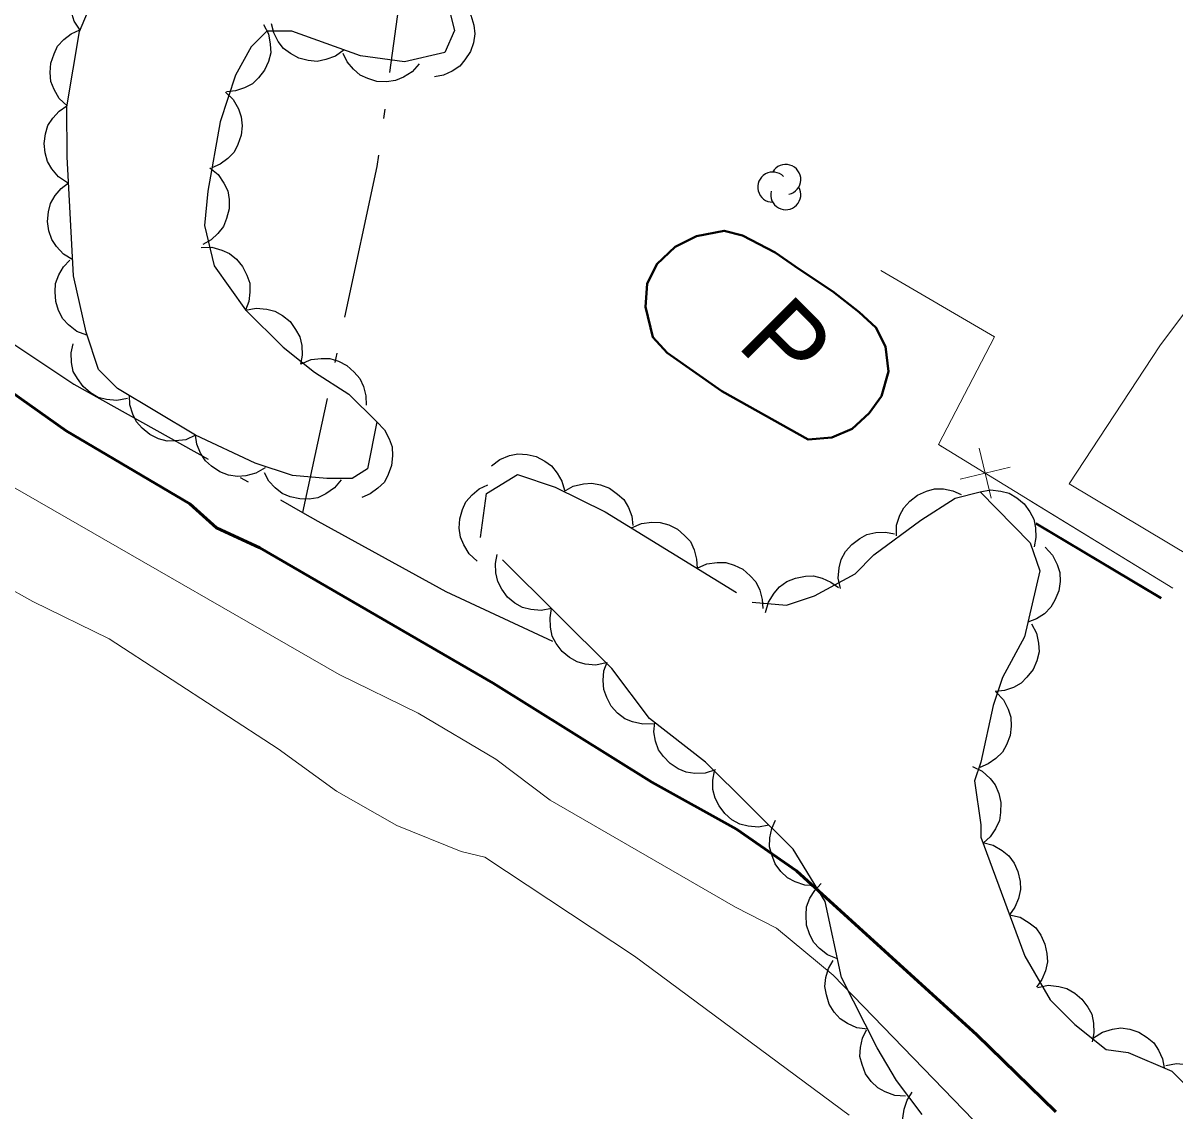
# Model space of a CAD drawing. Extents: x 386081 to 389416, y 5130568 to 5134082.
# Drawn here: x 387111.41 to 387156.32, y 5133611.5 to 5133653.89 of the extents above; entities that cross this region are included whole.
import ezdxf

# ---------------------------------------------------------------- set-up
doc = ezdxf.new("R2010")
doc.units = 0
doc.header["$LTSCALE"] = 1.2
doc.linetypes.add('DOT_DASHED', pattern=[7.7, 5, -1.2, 0.3, -1.2])
for name, color, linetype, lineweight in [('1', 7, 'Continuous', 53), ('19', 7, 'Continuous', 13), ('2', 7, 'Continuous', 13), ('37', 7, 'Continuous', 13), ('38', 7, 'Continuous', 40), ('41', 7, 'DOT_DASHED', 25), ('44', 7, 'Continuous', 25)]:
    doc.layers.add(name, color=color, linetype=linetype, lineweight=lineweight)

msp = doc.modelspace()

# ---------------------------------------------------------------- linework, layer by layer
at = {"layer": '1'}
msp.add_lwpolyline([(387151.67, 5133611.47), (387148.59, 5133614.47), (387141.57, 5133620.86), (387139.23, 5133622.48), (387135.92, 5133624.32), (387129.74, 5133628.18), (387120.64, 5133633.45), (387118.96, 5133634.22), (387117.91, 5133635.16), (387113.09, 5133638.01), (387110.95, 5133639.53)], dxfattribs=at)
at = {"layer": '19'}
msp.add_lwpolyline([(387169.7, 5133656.24), (387169.08, 5133654.79), (387168.08, 5133653.7), (387166.7, 5133652.76), (387164.74, 5133653.01), (387163.9, 5133652.58), (387158.74, 5133645.34), (387155.73, 5133641.32), (387152.19, 5133635.94), (387158.01, 5133632.47), (387162.13, 5133638.97), (387164.09, 5133641.72), (387166.48, 5133644.8), (387168.63, 5133646.99), (387170.33, 5133648.3), (387171.65, 5133648.55), (387173.1, 5133648.51), (387174.49, 5133647.87)], dxfattribs=at)
at = {"layer": '2'}
for points in [[(387149.24, 5133610.34), (387143, 5133616.8), (387140.78, 5133618.63), (387139.19, 5133619.45), (387131.96, 5133623.61), (387129.85, 5133625.21), (387126.82, 5133627.01), (387123.74, 5133628.51), (387101.4, 5133641.34), (387095.97, 5133644.08), (387091.25, 5133646.08), (387084.59, 5133649.23), (387080.31, 5133651.61), (387073.32, 5133655.25), (387070.7, 5133657.39), (387069.85, 5133657.75), (387067.91, 5133658.22), (387067.07, 5133658.58), (387066.1, 5133658.81), (387065.25, 5133659.17), (387064.28, 5133659.41), (387059.19, 5133661.56)], [(387143.62, 5133611.34), (387135.25, 5133617.53), (387129.42, 5133621.4), (387128.49, 5133621.61), (387125.98, 5133622.63), (387123.63, 5133623.96), (387121.36, 5133625.62), (387114.77, 5133629.9), (387111.8, 5133631.36), (387105.74, 5133634.73), (387099.03, 5133638.8), (387089.68, 5133644.12), (387087.52, 5133644.95), (387082.1, 5133647.4), (387077.82, 5133649.73), (387070.31, 5133653.44)]]:
    msp.add_lwpolyline(points, dxfattribs=at)
at = {"layer": '37'}
for p, q in [((387149.16, 5133635.38), (387148.69, 5133637.33)), ((387147.95, 5133636.12), (387149.9, 5133636.59)), ((387150.63, 5133635.31), (387156.24, 5133631.88))]:
    msp.add_line(p, q, dxfattribs=at)
at = {"layer": '37', "lineweight": 25}
for p, q in [((387150.89, 5133634.38), (387155.77, 5133631.47)), ((387150.91, 5133634.42), (387155.79, 5133631.51))]:
    msp.add_line(p, q, dxfattribs=at)
at = {"layer": '37'}
for points in [[(387144.85, 5133644.25), (387149.28, 5133641.67), (387147.1, 5133637.47), (387156.24, 5133631.88)], [(387144.85, 5133644.25), (387149.28, 5133641.67), (387147.1, 5133637.47), (387147.22, 5133637.4)]]:
    msp.add_lwpolyline(points, dxfattribs=at)
at = {"layer": '38'}
msp.add_lwpolyline([(387141.67, 5133644.3), (387142.98, 5133643.44), (387144.01, 5133642.63), (387144.66, 5133642.03), (387145.04, 5133641.29), (387145.15, 5133640.32), (387144.88, 5133639.36), (387144.4, 5133638.7), (387143.73, 5133638.08), (387142.94, 5133637.75), (387142.02, 5133637.67), (387138.66, 5133639.55), (387136.52, 5133641.04), (387135.96, 5133641.66), (387135.68, 5133642.84), (387135.75, 5133643.73), (387136.12, 5133644.5), (387136.83, 5133645.18), (387137.67, 5133645.59), (387138.75, 5133645.8), (387139.46, 5133645.62), (387140.74, 5133644.96)], close=True, dxfattribs=at)
at = {"layer": '41'}
for points in [[(387073.46, 5133659.59), (387078.73, 5133657.35), (387079.95, 5133656.84), (387093.01, 5133651.14), (387101.91, 5133646.9), (387106.06, 5133644.72), (387109.11, 5133642.66), (387113.39, 5133639.83), (387122.31, 5133634.83), (387122.91, 5133634.49), (387127.9, 5133631.75), (387132.05, 5133629.81)], [(387126.5, 5133657.91), (387125.21, 5133648.3), (387122.31, 5133634.83)]]:
    msp.add_lwpolyline(points, dxfattribs=at)
at = {"layer": '44'}
for points in [[(387113.64, 5133653.62), (387113.41, 5133653.97), (387113.29, 5133654.36), (387113.25, 5133654.69), (387113.29, 5133655.04), (387113.41, 5133655.39), (387113.61, 5133655.71), (387113.82, 5133655.97), (387114.11, 5133656.16), (387114.45, 5133656.32), (387114.8, 5133656.39)], [(387128.65, 5133654.55), (387128.87, 5133654.2), (387128.98, 5133653.81), (387129.02, 5133653.48), (387128.97, 5133653.13), (387128.85, 5133652.78), (387128.64, 5133652.46), (387128.44, 5133652.21), (387128.14, 5133652.02), (387127.8, 5133651.87), (387127.45, 5133651.8)], [(387113.13, 5133650.67), (387112.82, 5133650.95), (387112.62, 5133651.31), (387112.5, 5133651.62), (387112.47, 5133651.97), (387112.5, 5133652.33), (387112.62, 5133652.7), (387112.76, 5133652.99), (387113, 5133653.25), (387113.29, 5133653.48), (387113.62, 5133653.63)], [(387120.79, 5133653.84), (387120.98, 5133653.47), (387121.05, 5133653.07), (387121.07, 5133652.74), (387120.98, 5133652.4), (387120.83, 5133652.06), (387120.59, 5133651.76), (387120.36, 5133651.53), (387120.05, 5133651.37), (387119.7, 5133651.25), (387119.34, 5133651.22)], [(387123.93, 5133652.85), (387123.59, 5133652.6), (387123.21, 5133652.47), (387122.88, 5133652.4), (387122.53, 5133652.43), (387122.17, 5133652.53), (387121.84, 5133652.71), (387121.57, 5133652.9), (387121.36, 5133653.18), (387121.19, 5133653.51), (387121.1, 5133653.86)], [(387126.86, 5133652.3), (387126.58, 5133651.99), (387126.24, 5133651.78), (387125.93, 5133651.65), (387125.58, 5133651.61), (387125.21, 5133651.62), (387124.85, 5133651.74), (387124.55, 5133651.87), (387124.29, 5133652.1), (387124.05, 5133652.39), (387123.89, 5133652.71)], [(387119.31, 5133651.2), (387119.61, 5133650.91), (387119.81, 5133650.55), (387119.92, 5133650.24), (387119.95, 5133649.89), (387119.92, 5133649.53), (387119.79, 5133649.16), (387119.64, 5133648.87), (387119.4, 5133648.62), (387119.1, 5133648.39), (387118.77, 5133648.25)], [(387113.14, 5133647.67), (387112.79, 5133647.9), (387112.53, 5133648.21), (387112.36, 5133648.5), (387112.27, 5133648.84), (387112.23, 5133649.2), (387112.29, 5133649.58), (387112.38, 5133649.9), (387112.57, 5133650.19), (387112.82, 5133650.46), (387113.12, 5133650.67)], [(387118.69, 5133648.26), (387119.02, 5133648), (387119.24, 5133647.66), (387119.39, 5133647.36), (387119.45, 5133647.02), (387119.45, 5133646.65), (387119.35, 5133646.28), (387119.23, 5133645.97), (387119.01, 5133645.7), (387118.74, 5133645.45), (387118.42, 5133645.27)], [(387113.35, 5133644.67), (387112.99, 5133644.89), (387112.72, 5133645.19), (387112.53, 5133645.46), (387112.42, 5133645.8), (387112.37, 5133646.16), (387112.41, 5133646.54), (387112.48, 5133646.86), (387112.66, 5133647.17), (387112.9, 5133647.45), (387113.18, 5133647.67)], [(387118.35, 5133645.15), (387118.77, 5133645.16), (387119.16, 5133645.05), (387119.46, 5133644.92), (387119.73, 5133644.7), (387119.97, 5133644.41), (387120.14, 5133644.07), (387120.25, 5133643.76), (387120.26, 5133643.41), (387120.22, 5133643.04), (387120.09, 5133642.71)], [(387113.9, 5133641.73), (387113.51, 5133641.88), (387113.19, 5133642.14), (387112.96, 5133642.37), (387112.8, 5133642.69), (387112.69, 5133643.04), (387112.67, 5133643.42), (387112.68, 5133643.75), (387112.81, 5133644.08), (387112.99, 5133644.4), (387113.24, 5133644.66)], [(387120.09, 5133642.71), (387120.5, 5133642.79), (387120.91, 5133642.75), (387121.23, 5133642.67), (387121.53, 5133642.5), (387121.82, 5133642.26), (387122.04, 5133641.95), (387122.2, 5133641.67), (387122.28, 5133641.33), (387122.29, 5133640.96), (387122.23, 5133640.6)], [(387115.48, 5133639.27), (387115.07, 5133639.19), (387114.66, 5133639.23), (387114.34, 5133639.31), (387114.04, 5133639.49), (387113.76, 5133639.73), (387113.53, 5133640.04), (387113.37, 5133640.32), (387113.3, 5133640.67), (387113.29, 5133641.04), (387113.36, 5133641.39)], [(387122.25, 5133640.62), (387122.64, 5133640.78), (387123.04, 5133640.83), (387123.37, 5133640.83), (387123.71, 5133640.72), (387124.03, 5133640.55), (387124.32, 5133640.29), (387124.54, 5133640.05), (387124.68, 5133639.73), (387124.78, 5133639.37), (387124.79, 5133639.01)], [(387118.14, 5133637.84), (387117.76, 5133637.66), (387117.36, 5133637.61), (387117.03, 5133637.6), (387116.69, 5133637.7), (387116.36, 5133637.86), (387116.06, 5133638.11), (387115.84, 5133638.35), (387115.69, 5133638.66), (387115.58, 5133639.02), (387115.56, 5133639.38)], [(387125.21, 5133638.35), (387125.5, 5133638.05), (387125.69, 5133637.69), (387125.8, 5133637.38), (387125.82, 5133637.03), (387125.78, 5133636.66), (387125.65, 5133636.31), (387125.5, 5133636.01), (387125.25, 5133635.77), (387124.95, 5133635.55), (387124.62, 5133635.41)], [(387120.85, 5133636.57), (387120.49, 5133636.35), (387120.1, 5133636.25), (387119.77, 5133636.22), (387119.42, 5133636.28), (387119.08, 5133636.41), (387118.76, 5133636.63), (387118.52, 5133636.84), (387118.33, 5133637.14), (387118.19, 5133637.49), (387118.14, 5133637.84)], [(387129.67, 5133636.64), (387130, 5133636.89), (387130.38, 5133637.04), (387130.7, 5133637.11), (387131.06, 5133637.09), (387131.42, 5133637), (387131.75, 5133636.82), (387132.02, 5133636.64), (387132.24, 5133636.36), (387132.42, 5133636.04), (387132.52, 5133635.69)], [(387123.81, 5133636.1), (387123.55, 5133635.78), (387123.21, 5133635.55), (387122.91, 5133635.4), (387122.57, 5133635.34), (387122.2, 5133635.35), (387121.83, 5133635.44), (387121.52, 5133635.56), (387121.24, 5133635.78), (387121, 5133636.05), (387120.82, 5133636.37)], [(387132.5, 5133635.64), (387132.86, 5133635.85), (387133.26, 5133635.94), (387133.59, 5133635.97), (387133.93, 5133635.9), (387134.27, 5133635.77), (387134.59, 5133635.54), (387134.83, 5133635.33), (387135.01, 5133635.02), (387135.14, 5133634.68), (387135.19, 5133634.32)], [(387129.11, 5133632.93), (387128.8, 5133633.21), (387128.59, 5133633.56), (387128.46, 5133633.86), (387128.42, 5133634.21), (387128.44, 5133634.58), (387128.55, 5133634.94), (387128.68, 5133635.24), (387128.92, 5133635.51), (387129.2, 5133635.74), (387129.53, 5133635.9)], [(387145.46, 5133633.91), (387145.47, 5133634.33), (387145.6, 5133634.72), (387145.75, 5133635.01), (387145.98, 5133635.27), (387146.28, 5133635.5), (387146.63, 5133635.65), (387146.94, 5133635.74), (387147.29, 5133635.74), (387147.66, 5133635.67), (387147.99, 5133635.53)], [(387148.72, 5133635.63), (387149.13, 5133635.71), (387149.53, 5133635.66), (387149.86, 5133635.58), (387150.16, 5133635.4), (387150.44, 5133635.16), (387150.66, 5133634.85), (387150.82, 5133634.56), (387150.88, 5133634.22), (387150.9, 5133633.85), (387150.83, 5133633.49)], [(387135.13, 5133634.22), (387135.52, 5133634.39), (387135.92, 5133634.45), (387136.25, 5133634.44), (387136.59, 5133634.34), (387136.92, 5133634.18), (387137.2, 5133633.93), (387137.43, 5133633.69), (387137.58, 5133633.37), (387137.67, 5133633.01), (387137.69, 5133632.65)], [(387143.28, 5133631.86), (387143.19, 5133632.27), (387143.23, 5133632.67), (387143.31, 5133632.99), (387143.48, 5133633.3), (387143.72, 5133633.58), (387144.03, 5133633.81), (387144.31, 5133633.97), (387144.66, 5133634.04), (387145.03, 5133634.06), (387145.38, 5133633.99)], [(387151.26, 5133633.47), (387151.55, 5133633.16), (387151.73, 5133632.8), (387151.83, 5133632.48), (387151.84, 5133632.13), (387151.79, 5133631.77), (387151.64, 5133631.41), (387151.48, 5133631.13), (387151.23, 5133630.88), (387150.92, 5133630.68), (387150.58, 5133630.55)], [(387132.02, 5133631.08), (387131.61, 5133631), (387131.21, 5133631.04), (387130.89, 5133631.12), (387130.58, 5133631.29), (387130.3, 5133631.53), (387130.08, 5133631.84), (387129.92, 5133632.13), (387129.85, 5133632.47), (387129.83, 5133632.84), (387129.9, 5133633.19)], [(387137.69, 5133632.65), (387138.07, 5133632.82), (387138.47, 5133632.88), (387138.81, 5133632.87), (387139.14, 5133632.77), (387139.47, 5133632.61), (387139.76, 5133632.36), (387139.98, 5133632.12), (387140.13, 5133631.8), (387140.23, 5133631.44), (387140.25, 5133631.08)], [(387140.36, 5133630.93), (387140.47, 5133631.33), (387140.69, 5133631.68), (387140.9, 5133631.93), (387141.19, 5133632.13), (387141.53, 5133632.27), (387141.91, 5133632.34), (387142.23, 5133632.35), (387142.57, 5133632.26), (387142.91, 5133632.11), (387143.2, 5133631.9)], [(387134.15, 5133628.96), (387133.74, 5133628.88), (387133.33, 5133628.92), (387133.01, 5133629), (387132.71, 5133629.17), (387132.43, 5133629.41), (387132.2, 5133629.72), (387132.04, 5133630.01), (387131.97, 5133630.35), (387131.96, 5133630.72), (387132.02, 5133631.08)], [(387150.73, 5133630.49), (387150.92, 5133630.12), (387151, 5133629.73), (387151.02, 5133629.4), (387150.93, 5133629.05), (387150.79, 5133628.71), (387150.55, 5133628.41), (387150.33, 5133628.18), (387150.02, 5133628.01), (387149.67, 5133627.89), (387149.31, 5133627.85)], [(387135.99, 5133626.59), (387135.57, 5133626.57), (387135.17, 5133626.67), (387134.87, 5133626.79), (387134.59, 5133627.01), (387134.34, 5133627.28), (387134.17, 5133627.62), (387134.05, 5133627.93), (387134.03, 5133628.28), (387134.06, 5133628.65), (387134.18, 5133628.99)], [(387149.34, 5133627.83), (387149.63, 5133627.52), (387149.82, 5133627.16), (387149.92, 5133626.85), (387149.94, 5133626.5), (387149.89, 5133626.13), (387149.75, 5133625.77), (387149.6, 5133625.49), (387149.34, 5133625.24), (387149.04, 5133625.03), (387148.71, 5133624.89)], [(387138.41, 5133624.8), (387138.01, 5133624.67), (387137.6, 5133624.66), (387137.27, 5133624.7), (387136.95, 5133624.84), (387136.64, 5133625.04), (387136.38, 5133625.32), (387136.19, 5133625.58), (387136.07, 5133625.92), (387136.01, 5133626.28), (387136.04, 5133626.64)], [(387140.49, 5133622.64), (387140.08, 5133622.56), (387139.68, 5133622.6), (387139.36, 5133622.68), (387139.05, 5133622.85), (387138.77, 5133623.09), (387138.55, 5133623.4), (387138.39, 5133623.69), (387138.31, 5133624.03), (387138.3, 5133624.4), (387138.37, 5133624.76)], [(387148.43, 5133624.92), (387148.81, 5133624.74), (387149.11, 5133624.46), (387149.31, 5133624.21), (387149.45, 5133623.88), (387149.53, 5133623.52), (387149.52, 5133623.14), (387149.48, 5133622.82), (387149.33, 5133622.5), (387149.12, 5133622.19), (387148.85, 5133621.95)], [(387142.31, 5133620.28), (387141.89, 5133620.3), (387141.51, 5133620.43), (387141.21, 5133620.59), (387140.96, 5133620.83), (387140.74, 5133621.13), (387140.6, 5133621.48), (387140.51, 5133621.8), (387140.52, 5133622.15), (387140.6, 5133622.51), (387140.75, 5133622.84)], [(387148.83, 5133621.96), (387149.23, 5133621.86), (387149.58, 5133621.65), (387149.84, 5133621.45), (387150.05, 5133621.16), (387150.2, 5133620.83), (387150.28, 5133620.45), (387150.3, 5133620.13), (387150.22, 5133619.78), (387150.08, 5133619.44), (387149.87, 5133619.15)], [(387143.16, 5133617.43), (387142.78, 5133617.59), (387142.46, 5133617.84), (387142.23, 5133618.08), (387142.07, 5133618.4), (387141.96, 5133618.75), (387141.94, 5133619.13), (387141.96, 5133619.46), (387142.09, 5133619.79), (387142.28, 5133620.1), (387142.53, 5133620.37)], [(387149.87, 5133619.15), (387150.28, 5133619.05), (387150.63, 5133618.84), (387150.89, 5133618.64), (387151.09, 5133618.35), (387151.25, 5133618.01), (387151.32, 5133617.64), (387151.35, 5133617.31), (387151.27, 5133616.97), (387151.13, 5133616.63), (387150.92, 5133616.33)], [(387144.34, 5133614.69), (387143.92, 5133614.75), (387143.55, 5133614.91), (387143.27, 5133615.09), (387143.04, 5133615.35), (387142.84, 5133615.66), (387142.73, 5133616.03), (387142.67, 5133616.35), (387142.71, 5133616.7), (387142.81, 5133617.06), (387142.99, 5133617.37)], [(387150.97, 5133616.32), (387151.38, 5133616.4), (387151.79, 5133616.35), (387152.11, 5133616.28), (387152.41, 5133616.1), (387152.69, 5133615.86), (387152.92, 5133615.55), (387153.08, 5133615.27), (387153.15, 5133614.92), (387153.16, 5133614.55), (387153.09, 5133614.2)], [(387145.82, 5133612.08), (387145.4, 5133612.11), (387145.02, 5133612.25), (387144.73, 5133612.41), (387144.48, 5133612.65), (387144.26, 5133612.95), (387144.13, 5133613.31), (387144.04, 5133613.63), (387144.06, 5133613.98), (387144.14, 5133614.34), (387144.29, 5133614.67)], [(387153.14, 5133614.36), (387153.49, 5133614.58), (387153.89, 5133614.69), (387154.21, 5133614.74), (387154.56, 5133614.69), (387154.91, 5133614.57), (387155.23, 5133614.37), (387155.49, 5133614.16), (387155.68, 5133613.87), (387155.83, 5133613.53), (387155.9, 5133613.18)], [(387155.97, 5133613.28), (387156.38, 5133613.36), (387156.78, 5133613.32), (387157.11, 5133613.24), (387157.41, 5133613.07), (387157.69, 5133612.83), (387157.92, 5133612.52), (387158.08, 5133612.24), (387158.15, 5133611.89), (387158.17, 5133611.52), (387158.1, 5133611.17)], [(387147.31, 5133609.51), (387146.9, 5133609.58), (387146.53, 5133609.76), (387146.26, 5133609.94), (387146.04, 5133610.22), (387145.85, 5133610.54), (387145.76, 5133610.91), (387145.71, 5133611.23), (387145.76, 5133611.58), (387145.88, 5133611.93), (387146.07, 5133612.24)]]:
    msp.add_lwpolyline(points, dxfattribs=at)
at = {"layer": '44', "linetype": 'DOT_DASHED'}
for points in [[(387127.98, 5133654.58), (387128.23, 5133653.6), (387127.86, 5133652.75), (387126.28, 5133652.38), (387124.57, 5133652.62), (387121.89, 5133653.58), (387120.92, 5133653.58), (387120.31, 5133652.97), (387119.7, 5133651.87), (387119.1, 5133650.04), (387118.61, 5133647.35), (387118.49, 5133646.01), (387118.86, 5133644.43), (387120.08, 5133642.72), (387121.55, 5133641.27), (387122.77, 5133640.29), (387124.11, 5133639.44), (387125.21, 5133638.35), (387124.84, 5133636.52), (387124.24, 5133636.15), (387123.26, 5133636.15), (387121.92, 5133636.27), (387120.46, 5133636.75), (387118.14, 5133637.84), (387115.09, 5133639.66), (387114.36, 5133640.39), (387113.87, 5133641.85), (387113.38, 5133644.04), (387113.13, 5133648.68), (387113.12, 5133650.63), (387113.61, 5133653.56), (387114.33, 5133655.27)], [(387146.46, 5133611.37), (387145.46, 5133612.69), (387144.71, 5133613.96), (387143.32, 5133616.71), (387142.68, 5133619.66), (387141.44, 5133621.7), (387138.02, 5133625.1), (387135.83, 5133626.8), (387134.36, 5133628.75), (387129.24, 5133633.85), (387129.48, 5133635.56), (387130.69, 5133636.3), (387132.16, 5133635.81), (387134.11, 5133634.85), (387139.84, 5133631.33), (387141.18, 5133631.21), (387142.27, 5133631.58), (387143.85, 5133632.44), (387144.58, 5133633.18), (387146.41, 5133634.52), (387147.75, 5133635.38), (387148.72, 5133635.63), (387150.68, 5133633.64), (387151.05, 5133632.55), (387150.45, 5133629.98), (387149.6, 5133628.39), (387149.23, 5133627.3), (387148.75, 5133625.1), (387148.51, 5133624.37), (387148.75, 5133622.66), (387148.75, 5133622.17), (387150.47, 5133617.54), (387151.45, 5133615.84), (387152.42, 5133614.87), (387153.64, 5133613.9), (387154.49, 5133613.78), (387156.2, 5133613.05), (387157.3, 5133611.96)]]:
    msp.add_lwpolyline(points, dxfattribs=at)
at = {"layer": '44'}
for centre, start, end in [((387140.64, 5133647.503), 44.1154, 269.804), ((387141.146, 5133647.797), 282.2692, 149.7263), ((387141.146, 5133647.209), 166.9369, 29.6212)]:
    msp.add_arc(centre, 0.588, start, end, dxfattribs=at)

# ---------------------------------------------------------------- texts
at = {"layer": '38'}
msp.add_text('P', height=3, rotation=314.935, dxfattribs=at).set_placement((387139.18, 5133641.33))

doc.saveas('drawing.dxf')
